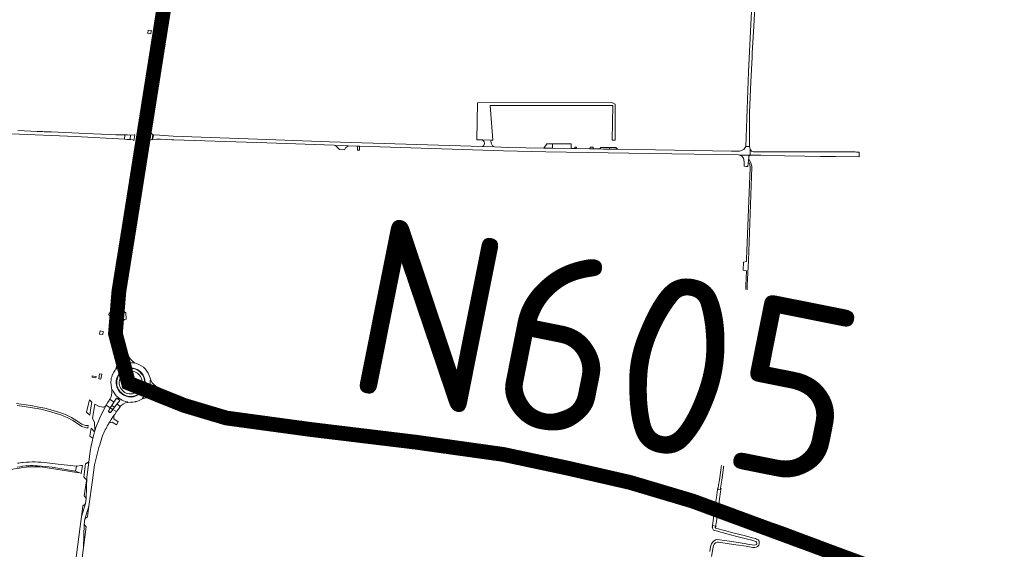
# Model space of a CAD drawing. Header units: metres. Extents: x 166325 to 190320, y 381923 to 404576.
# Tile 819 of 1056: x 175823 to 176824, y 397956 to 398494. Entities that reach past the tile are written whole.
import ezdxf

# ---------------------------------------------------------------- set-up
doc = ezdxf.new("R2010")
doc.units = ezdxf.units.M
for name, color, linetype, lineweight in [('B-WE-VH-VERHARDING_ASFALT-GV', 8, 'Continuous', 18), ('B-WE-VH-VERHARDING_BETON-GV', 8, 'Continuous', 18), ('B-WE-VH-VERHARDING_BETONSTRAATSTEEN-GV', 8, 'Continuous', 18), ('B-WE-VH-VERHARDING_GESLOTEN-GV', 8, 'Continuous', 18), ('B-WE-VH-VERHARDING_HALFVERHARDING-GV', 8, 'Continuous', 18), ('B-WE-VH-VERHARDING_N-WEG', 8, 'Continuous', 18), ('B-WE-VH-VERHARDING_STRAATBAKSTEEN-GV', 8, 'Continuous', 18), ('X-XX-AL-TEKENBLAD-T50', 4, 'Continuous', 50)]:
    doc.layers.add(name, color=color, linetype=linetype, lineweight=lineweight)
doc.styles.add('NLCS-ISO-M500-T50', font='NLCS-ISO.ttf', dxfattribs={"height": 2.5})

msp = doc.modelspace()

# ---------------------------------------------------------------- linework, layer by layer
at = {"layer": 'B-WE-VH-VERHARDING_ASFALT-GV', "flags": 128}
for points in [[(175980.952, 398575.962), (175980.774, 398575.99), (175977.903, 398576.45), (175977.549, 398576.506), (175972.373, 398544.235), (175967.857, 398516.197), (175962.666, 398483.97), (175961.703, 398478.081), (175961.662, 398477.823), (175962.009, 398477.767), (175964.883, 398477.305), (175965.061, 398477.276), (175967.945, 398495.096), (175970.802, 398512.944), (175974.132, 398533.642), (175977.98, 398557.541)], [(175984.329, 398575.421), (175983.95, 398575.482), (175981.13, 398575.933), (175980.952, 398575.962), (175977.98, 398557.541), (175974.132, 398533.642), (175970.802, 398512.944), (175967.945, 398495.096), (175965.061, 398477.276), (175965.239, 398477.247), (175968.042, 398476.796), (175968.366, 398476.744), (175972.675, 398503.597), (175978.761, 398541.338)], [(175965.061, 398477.276), (175964.883, 398477.305), (175962.009, 398477.767), (175961.662, 398477.823), (175952.891, 398422.917), (175948.046, 398392.948), (175946.066, 398381.059), (175945.754, 398379.093), (175946.165, 398379.027), (175948.964, 398378.579), (175949.142, 398378.551), (175950.731, 398388.441), (175953.565, 398406.088), (175956.421, 398424.052), (175958.381, 398435.803), (175961.396, 398454.586), (175964.614, 398474.514)], [(175968.366, 398476.744), (175968.042, 398476.796), (175965.239, 398477.247), (175965.061, 398477.276), (175964.614, 398474.514), (175961.396, 398454.586), (175958.381, 398435.803), (175956.421, 398424.052), (175953.565, 398406.088), (175950.731, 398388.441), (175949.142, 398378.551), (175949.32, 398378.522), (175952.096, 398378.078), (175952.603, 398377.997), (175953.432, 398382.911), (175953.722, 398385.489), (175958.184, 398413.299), (175967.525, 398471.503)], [(175958.089, 398377.5), (175957.24, 398378.179), (175956.762, 398378.562), (175954.69, 398380.496), (175953.629, 398381.711), (175953.432, 398382.911), (175952.603, 398377.997), (175951.067, 398368.898), (175951.968, 398370.164), (175953.88, 398371.336), (175955.55, 398371.95), (175957.323, 398372.432)], [(175949.142, 398378.551), (175948.964, 398378.579), (175946.165, 398379.027), (175945.754, 398379.093), (175943.866, 398367.176), (175937.389, 398326.596), (175931.226, 398288.075), (175929.972, 398280.348), (175930.252, 398280.303), (175933.115, 398279.844), (175933.293, 398279.815), (175934.418, 398286.762), (175937.653, 398306.995), (175941.497, 398330.718), (175945.316, 398354.579), (175947.742, 398369.835), (175948.55, 398374.866)], [(175951.067, 398368.898), (175952.603, 398377.997), (175952.096, 398378.078), (175949.32, 398378.522), (175949.142, 398378.551), (175948.55, 398374.866), (175947.742, 398369.835), (175945.316, 398354.579), (175941.497, 398330.718), (175937.653, 398306.995), (175934.418, 398286.762), (175933.293, 398279.815), (175933.471, 398279.787), (175936.319, 398279.33), (175936.636, 398279.279), (175937.987, 398287.69), (175943.991, 398324.858)], [(175939.799, 398377.392), (175939.121, 398377.093), (175935.556, 398376.863), (175934.964, 398372.602), (175937.958, 398372.172), (175938.606, 398371.934), (175938.779, 398371.261)], [(176564.841, 398365.47), (176561.321, 398365.528), (176561.191, 398365.531), (176559.392, 398362.251), (176554.954, 398360.471), (176546.533, 398360.56), (176430.749, 398362.616), (176423.194, 398362.75), (176416.643, 398362.811), (176411.882, 398362.879), (176406.012, 398362.962), (176402.745, 398363.009), (176388.823, 398363.207), (176387.375, 398363.227), (176383.567, 398363.281), (176364.71, 398363.55), (176355.728, 398363.713), (176319.143, 398364.44), (176305.722, 398364.87), (176292.976, 398365.279), (176137.832, 398370.25), (176074.224, 398372.59), (175979, 398375.91), (175965.059, 398376.751), (175958.871, 398377.234), (175958.705, 398377.291), (175958.305, 398373.95), (175958.144, 398372.602), (175958.262, 398372.627), (175962.05, 398372.944), (175965.822, 398372.89), (175977.485, 398372.248), (175979.685, 398372.155), (176074.253, 398368.971), (176142.708, 398366.553), (176156.75, 398366.093), (176165.797, 398365.796), (176168.473, 398365.709), (176314.864, 398360.91), (176357.832, 398360.09), (176463.413, 398358.41), (176553.972, 398356.871), (176554.803, 398356.576), (176565.754, 398356.703), (176565.783, 398361.262), (176565.803, 398362.531), (176565.353, 398364.011)], [(175933.293, 398279.815), (175933.115, 398279.844), (175930.252, 398280.303), (175929.972, 398280.348), (175924.791, 398248.431), (175921.363, 398227.082), (175920.694, 398222.747), (175918.061, 398205.551), (175918.348, 398205.507), (175921.147, 398205.078), (175921.283, 398205.058), (175922.397, 398212.015), (175926.216, 398235.783), (175929.138, 398253.807), (175931.946, 398271.506)], [(175936.636, 398279.279), (175936.319, 398279.33), (175933.471, 398279.787), (175933.293, 398279.815), (175931.946, 398271.506), (175929.138, 398253.807), (175926.216, 398235.783), (175922.397, 398212.015), (175921.283, 398205.058), (175921.422, 398205.036), (175924.326, 398204.592), (175924.578, 398204.553), (175927.262, 398221.345), (175931.071, 398244.632)], [(175920.638, 398181.229), (175920.475, 398184.273), (175920.374, 398188.177), (175920.504, 398194.955), (175921.283, 398205.058), (175921.147, 398205.078), (175918.348, 398205.507), (175918.061, 398205.551), (175916.709, 398196.726), (175916.586, 398196.101), (175916.361, 398193.541), (175916.358, 398193.491), (175916.091, 398189.338), (175915.816, 398182.532), (175915.805, 398182.275), (175915.977, 398177.73), (175916.461, 398172.064), (175917.192, 398166.409), (175917.219, 398166.203), (175918.065, 398161.516), (175918.267, 398160.487), (175918.71, 398158.52), (175919.111, 398156.568), (175919.536, 398154.61), (175920.003, 398152.678), (175920.539, 398150.751), (175920.844, 398149.8), (175920.97, 398149.422), (175921.161, 398148.684), (175921.239, 398148.388), (175921.73, 398148.535), (175924.86, 398149.471), (175925.246, 398149.586), (175924.154, 398153.429), (175923.406, 398156.349), (175922.728, 398159.277), (175922.11, 398162.195), (175921.226, 398166.601), (175921.241, 398166.96), (175921.394, 398167.28), (175921.673, 398167.569), (175922.022, 398167.724), (175922.242, 398167.773), (175921.233, 398175.167)], [(175924.784, 398185.768), (175924.645, 398187.778), (175924.453, 398190.661), (175924.371, 398193.461), (175924.329, 398196.32), (175924.307, 398199.154), (175924.25, 398202.502), (175924.578, 398204.553), (175924.326, 398204.592), (175921.422, 398205.036), (175921.283, 398205.058), (175920.504, 398194.955), (175920.374, 398188.177), (175920.475, 398184.273), (175920.638, 398181.229), (175921.233, 398175.167), (175922.242, 398167.773), (175922.507, 398167.833), (175922.903, 398167.838), (175923.25, 398167.7), (175923.536, 398167.433), (175923.7, 398167.088), (175923.943, 398166.125), (175924.778, 398163.012), (175924.976, 398162.254), (175925.807, 398159.371), (175926.705, 398156.5), (175927.653, 398153.664), (175928.748, 398150.718), (175929.118, 398150.847), (175932.989, 398152.2), (175933.476, 398152.37), (175933.465, 398152.391), (175933.074, 398153.301), (175932.904, 398153.729), (175932.547, 398154.665), (175931.504, 398157.474), (175930.51, 398160.335), (175929.581, 398163.192), (175929.306, 398164.128), (175928.78, 398165.41), (175927.948, 398168.206), (175927.178, 398170.957), (175926.593, 398173.743), (175926.02, 398176.517), (175925.535, 398179.315), (175925.187, 398182.105), (175924.889, 398184.953)], [(175978.23, 398108.438), (175978.021, 398108.079), (175977.741, 398107.837), (175977.37, 398107.734), (175976.977, 398107.767), (175973.032, 398109.193), (175970.742, 398109.979), (175967.902, 398111), (175965.073, 398112.001), (175962.27, 398113.002), (175959.048, 398114.125), (175958.908, 398113.719), (175957.551, 398109.767), (175957.386, 398109.287), (175957.738, 398109.197), (175958.427, 398108.962), (175958.704, 398108.868), (175959.671, 398108.537), (175973.001, 398104.197), (175973.922, 398103.888), (175976.534, 398103.063)], [(175963.387, 398120.693), (175963.001, 398120.857), (175962.211, 398121.269), (175961.95, 398120.709), (175960.584, 398117.773), (175960.444, 398117.472), (175962.602, 398116.458), (175965.326, 398115.235), (175968.066, 398114.021), (175970.812, 398112.747), (175973.867, 398111.378), (175977.719, 398109.666), (175977.971, 398109.462), (175978.183, 398109.2), (175978.287, 398108.833), (175978.23, 398108.438), (175980.278, 398113.032), (175979.208, 398113.509), (175977.91, 398114.148), (175977.069, 398114.537), (175975.211, 398115.354), (175972.485, 398116.591), (175969.761, 398117.817), (175967.023, 398119.052), (175964.284, 398120.278)], [(175980.278, 398113.032), (175978.23, 398108.438), (175988.572, 398104.361), (175997.569, 398100.998), (176011.441, 398096.432), (176022.378, 398093.148), (176031.963, 398090.804), (176043.001, 398088.346), (176051.371, 398086.867), (176061.201, 398085.31), (176070.024, 398084.1), (176071.904, 398083.854), (176078.928, 398082.933), (176087.938, 398081.819), (176103.054, 398079.968), (176119.395, 398077.994), (176121.023, 398077.798), (176121.08, 398078.265), (176121.431, 398081.158), (176121.477, 398081.541), (176118.301, 398081.926), (176103.359, 398083.729), (176088.367, 398085.563), (176079.39, 398086.676), (176072.444, 398087.534), (176070.409, 398087.785), (176061.928, 398088.967), (176052.485, 398090.45), (176043.639, 398092.122), (176034.585, 398094.004), (176023.136, 398096.926), (176012.484, 398100.095), (176003.924, 398103.02), (175998.967, 398104.952), (175991.21, 398108.091), (175982.834, 398111.697)], [(176542.782, 398068.605), (176543.041, 398070.402), (176543.865, 398075.883), (176544.28, 398078.235), (176545.059, 398078.076), (176546.263, 398086.949), (176547.48, 398094.861), (176548.294, 398100.722), (176549.481, 398108.919), (176550.546, 398116.566), (176550.575, 398116.778), (176551.071, 398119.926), (176551.092, 398120.062), (176547.576, 398120.429), (176546.259, 398110.824), (176545.08, 398102.481), (176543.811, 398093.279), (176542.597, 398084.787), (176541.359, 398076.585), (176540.574, 398070.844), (176540.322, 398068.838), (176538.772, 398057.918), (176537.202, 398047.123), (176535.698, 398036.37), (176534.316, 398026.672), (176533.56, 398021.138), (176533.179, 398018.357), (176533.111, 398017.957), (176532.846, 398018.003), (176532.697, 398016.755), (176532.603, 398016.76), (176535.744, 398016.288), (176535.756, 398016.338), (176535.668, 398016.348), (176535.841, 398017.583), (176535.53, 398017.628), (176535.583, 398018.013), (176535.936, 398020.19), (176536.776, 398026.186), (176538.212, 398036.26), (176539.689, 398046.861), (176541.266, 398057.838)], [(175918.551, 398105.64), (175918.226, 398105.857), (175914.791, 398108.155), (175914.356, 398108.446), (175914.338, 398108.418), (175914.143, 398108.123), (175913.601, 398107.254), (175912.087, 398104.798), (175910.751, 398102.628), (175914.793, 398099.761), (175916.398, 398102.274), (175918.53, 398105.609)], [(175916.398, 398102.274), (175914.793, 398099.761), (175917.436, 398098.079), (175919.223, 398100.513)], [(175924.093, 398099.834), (175924.266, 398100.183), (175924.784, 398100.776), (175924.961, 398100.984), (175924.513, 398101.32), (175921.853, 398103.318), (175921.538, 398103.554), (175921.446, 398103.435), (175919.223, 398100.513), (175917.436, 398098.079), (175921.286, 398095.903), (175922.814, 398098.006)], [(175978.23, 398108.438), (175976.534, 398103.063), (175981.254, 398101.781), (175986.809, 398100.123), (175995.382, 398097.474), (176001.31, 398095.69), (176009.942, 398092.932), (176021.534, 398089.488), (176030.823, 398087.124), (176042.182, 398084.683), (176051.099, 398083.078), (176060.081, 398081.632), (176069.12, 398080.386), (176071.354, 398080.106), (176078.104, 398079.259), (176087.187, 398078.118), (176102.175, 398076.3), (176117.904, 398074.407), (176120.573, 398074.089), (176120.62, 398074.48), (176120.966, 398077.327), (176121.023, 398077.798), (176119.395, 398077.994), (176103.054, 398079.968), (176087.938, 398081.819), (176078.928, 398082.933), (176071.904, 398083.854), (176070.024, 398084.1), (176061.201, 398085.31), (176051.371, 398086.867), (176043.001, 398088.346), (176031.963, 398090.804), (176022.378, 398093.148), (176011.441, 398096.432), (175997.569, 398100.998), (175988.572, 398104.361)], [(176121.477, 398081.541), (176121.431, 398081.158), (176121.08, 398078.265), (176121.023, 398077.798), (176135.788, 398076.018), (176153.629, 398073.876), (176171.732, 398071.668), (176189.77, 398069.479), (176208.584, 398067.198), (176220.293, 398065.765), (176220.353, 398066.232), (176220.727, 398069.131), (176220.775, 398069.504), (176208.258, 398071.031), (176190.227, 398073.218), (176172.29, 398075.396), (176154.237, 398077.569), (176136.288, 398079.747)], [(176121.023, 398077.798), (176120.966, 398077.327), (176120.62, 398074.48), (176120.573, 398074.089), (176135.237, 398072.341), (176153.226, 398070.139), (176171.275, 398067.956), (176189.276, 398065.753), (176208.19, 398063.45), (176219.812, 398062.043), (176219.865, 398062.453), (176220.235, 398065.317), (176220.293, 398065.765), (176208.584, 398067.198), (176189.77, 398069.479), (176171.732, 398071.668), (176153.629, 398073.876), (176135.788, 398076.018)], [(176220.293, 398065.765), (176220.235, 398065.317), (176219.865, 398062.453), (176219.812, 398062.043), (176225.36, 398061.371), (176243.603, 398058.943), (176257.402, 398057.047), (176275.992, 398054.269), (176290.922, 398051.866), (176309.465, 398048.721), (176318.478, 398047.08), (176318.544, 398047.454), (176319.052, 398050.347), (176319.13, 398050.789), (176310.62, 398052.337), (176291.373, 398055.605), (176276.766, 398057.973), (176258.081, 398060.71), (176244.477, 398062.661), (176225.534, 398065.124)], [(176220.775, 398069.504), (176220.727, 398069.131), (176220.353, 398066.232), (176220.293, 398065.765), (176225.534, 398065.124), (176244.477, 398062.661), (176258.081, 398060.71), (176276.766, 398057.973), (176291.373, 398055.605), (176310.62, 398052.337), (176319.13, 398050.789), (176319.211, 398051.252), (176319.712, 398054.1), (176319.785, 398054.518), (176312.834, 398055.781), (176291.89, 398059.337), (176277.423, 398061.63), (176259.17, 398064.394), (176244.173, 398066.494), (176226.229, 398068.839)], [(176319.785, 398054.518), (176319.712, 398054.1), (176319.211, 398051.252), (176319.13, 398050.789), (176330.209, 398048.774), (176347.597, 398045.369), (176365.601, 398041.743), (176383.65, 398037.798), (176400.83, 398033.88), (176416.927, 398030.082), (176417.036, 398030.539), (176417.708, 398033.347), (176417.796, 398033.715), (176401.463, 398037.626), (176384.806, 398041.413), (176366.067, 398045.456), (176348.393, 398049.071), (176330.592, 398052.555)], [(176319.13, 398050.789), (176319.052, 398050.347), (176318.544, 398047.454), (176318.478, 398047.08), (176329.429, 398045.085), (176347.331, 398041.615), (176364.956, 398038.003), (176382.706, 398034.174), (176400.319, 398030.158), (176416.051, 398026.424), (176416.144, 398026.811), (176416.818, 398029.629), (176416.927, 398030.082), (176400.83, 398033.88), (176383.65, 398037.798), (176365.601, 398041.743), (176347.597, 398045.369), (176330.209, 398048.774)], [(176417.796, 398033.715), (176417.708, 398033.347), (176417.036, 398030.539), (176416.927, 398030.082), (176418.928, 398029.61), (176435.594, 398025.442), (176453.559, 398020.77), (176468.144, 398016.766), (176473.79, 398015.208), (176492.019, 398009.982), (176508.67, 398005.064), (176513.338, 398003.631), (176513.475, 398004.081), (176514.331, 398006.893), (176514.437, 398007.241), (176512.297, 398007.909), (176493.433, 398013.513), (176474.58, 398018.933), (176473.98, 398019.063), (176468.762, 398020.552), (176454.601, 398024.398), (176436.652, 398029.033), (176419.761, 398033.245)], [(176416.927, 398030.082), (176416.818, 398029.629), (176416.144, 398026.811), (176416.051, 398026.424), (176417.923, 398025.98), (176434.697, 398021.776), (176452.985, 398017.032), (176467.591, 398013.033), (176471.584, 398011.922), (176472.652, 398011.645), (176490.785, 398006.457), (176508.012, 398001.347), (176512.244, 398000.04), (176512.362, 398000.429), (176513.2, 398003.181), (176513.338, 398003.631), (176508.67, 398005.064), (176492.019, 398009.982), (176473.79, 398015.208), (176468.144, 398016.766), (176453.559, 398020.77), (176435.594, 398025.442), (176418.928, 398029.61)], [(176533.179, 398018.357), (176532.738, 398018.453), (176532.485, 398016.778), (176532.603, 398016.76), (176532.697, 398016.755), (176532.846, 398018.003), (176533.111, 398017.957)], [(176536.143, 398017.899), (176535.583, 398018.013), (176535.53, 398017.628), (176535.841, 398017.583), (176535.668, 398016.348), (176535.756, 398016.338), (176535.744, 398016.288), (176535.855, 398016.271), (176535.871, 398016.327)], [(176513.338, 398003.631), (176513.2, 398003.181), (176512.362, 398000.429), (176512.244, 398000.04), (176520.751, 397997.413), (176539.763, 397991.376), (176558.228, 397985.273), (176576.887, 397978.786), (176596.057, 397971.936), (176606.703, 397967.983), (176606.849, 397968.375), (176607.867, 397971.108), (176608.043, 397971.581), (176597.253, 397975.539), (176578.469, 397982.251), (176559.59, 397988.769), (176540.709, 397995.024), (176521.926, 398000.995)], [(176514.437, 398007.241), (176514.331, 398006.893), (176513.475, 398004.081), (176513.338, 398003.631), (176521.926, 398000.995), (176540.709, 397995.024), (176559.59, 397988.769), (176578.469, 397982.251), (176597.253, 397975.539), (176608.043, 397971.581), (176608.207, 397972.021), (176609.205, 397974.7), (176609.343, 397975.072), (176598.647, 397979.026), (176581.072, 397985.338), (176561.033, 397992.209), (176543.002, 397998.291), (176523.724, 398004.343)], [(176527.446, 397980.016), (176527.28, 397980.043), (176527.273, 397979.995), (176527.081, 397978.433), (176527.48, 397978.388), (176527.554, 397978.742), (176527.308, 397978.791)], [(176530.649, 397979.484), (176530.443, 397979.518), (176530.283, 397978.357), (176530.008, 397978.4), (176529.951, 397977.981), (176530.465, 397977.938)], [(176608.043, 397971.581), (176607.867, 397971.108), (176606.849, 397968.375), (176606.703, 397967.983), (176613.694, 397965.387), (176627.836, 397960.044), (176646.181, 397953.073), (176661.59, 397947.189), (176679.71, 397940.256), (176695.52, 397934.232), (176700.155, 397932.472), (176700.306, 397932.868), (176701.335, 397935.57), (176701.508, 397936.024), (176698.993, 397936.98), (176681.267, 397943.743), (176662.611, 397950.853), (176647.654, 397956.619), (176629.424, 397963.499), (176615.056, 397969.008)], [(176609.343, 397975.072), (176609.205, 397974.7), (176608.207, 397972.021), (176608.043, 397971.581), (176615.056, 397969.008), (176629.424, 397963.499), (176647.654, 397956.619), (176662.611, 397950.853), (176681.267, 397943.743), (176698.993, 397936.98), (176701.508, 397936.024), (176701.676, 397936.463), (176702.706, 397939.168), (176702.843, 397939.525), (176699.675, 397940.735), (176682.771, 397947.219), (176665.851, 397953.603), (176648.981, 397960.03), (176631.998, 397966.511), (176616.367, 397972.475)]]:
    msp.add_lwpolyline(points, close=True, dxfattribs=at)
for points in [[(175814.022, 398378.34), (175879.39, 398375.591), (175929.406, 398372.711), (175929.625, 398377.09), (175927.339, 398377.09), (175921.661, 398377.286), (175920.552, 398377.325), (175913.751, 398377.56), (175890.162, 398378.66), (175854.893, 398380.124), (175847.518, 398380.43), (175845.925, 398380.496), (175840.552, 398380.719), (175821.021, 398381.53)], [(175912.96, 398083.182), (175913.483, 398084.047), (175914.465, 398085.675), (175915.873, 398088.005), (175917.451, 398090.498), (175918.406, 398091.914), (175919.396, 398093.027), (175921.279, 398095.893), (175921.286, 398095.903), (175917.436, 398098.079), (175915.853, 398095.64), (175915.661, 398095.417), (175915.361, 398095.187), (175915.044, 398095.052), (175914.622, 398094.988), (175914.231, 398095.029), (175913.865, 398095.191), (175913.597, 398095.395), (175913.33, 398095.736), (175913.17, 398096.071), (175913.126, 398096.435), (175913.12, 398096.84), (175913.28, 398097.219), (175914.793, 398099.761), (175910.751, 398102.628), (175910.026, 398101.354), (175907.608, 398096.447), (175905.061, 398091.385), (175902.743, 398086.059), (175900.679, 398080.676), (175899.258, 398076.27), (175898.903, 398075.23), (175898.03, 398072.545), (175897.196, 398068.775), (175896.739, 398066.92), (175895.6, 398061.229), (175894.564, 398055.654), (175893.11, 398044.445), (175891.023, 398029.221), (175890.191, 398007.602), (175889.582, 398002.657), (175885.567, 397989.192), (175884.308, 397979.181)], [(175879.371, 397894.494), (175887.55, 397957.729), (175888.462, 397981.642), (175889.103, 397986.669), (175892.98, 397999.836), (175896.775, 398026.13), (175898.86, 398041.902), (175901.227, 398051.311), (175901.866, 398054.049), (175901.875, 398054.089), (175902.582, 398056.796), (175903.364, 398059.587), (175904.139, 398062.22), (175904.15, 398062.255)], [(175840.912, 398040.851), (175849.462, 398040.152), (175855.635, 398039.356), (175861.484, 398038.555), (175879.628, 398035.542), (175880.389, 398040.496), (175858.814, 398042.954), (175850.792, 398043.847)], [(175890.191, 398007.602), (175891.023, 398029.221), (175890.683, 398026.661), (175890.548, 398025.643), (175890.53, 398025.518), (175888.395, 398010.29), (175889.983, 398008.342)], [(175889.176, 398001.991), (175887.055, 398000.281), (175885.932, 397992.089), (175885.567, 397989.192), (175889.582, 398002.657)], [(175892.98, 397999.836), (175889.103, 397986.669)], [(175889.483, 397987.262), (175891.606, 397988.908), (175892.98, 397999.836)], [(175888.462, 397981.642), (175887.55, 397957.729), (175890.316, 397978.865)], [(175884.308, 397979.181), (175874.461, 397903.323)], [(175890.316, 397978.865), (175888.677, 397980.913)], [(176526.463, 397948.52), (176527.596, 397956.35), (176528.232, 397959.712), (176529.201, 397961.347), (176530.541, 397962.466), (176532.094, 397963.086), (176533.609, 397963.148), (176535.691, 397962.864), (176544.34, 397961.576), (176551.167, 397960.533), (176561.486, 397959.091), (176568.432, 397957.949), (176570.349, 397957.81), (176571.809, 397958.092), (176573.245, 397958.71), (176574.271, 397959.742), (176574.545, 397960.312), (176574.883, 397961.864), (176574.928, 397962.618), (176574.758, 397964.09), (176574.462, 397964.717), (176574.176, 397965.178), (176573.706, 397965.606), (176573.145, 397965.949), (176572.224, 397966.405), (176570.971, 397966.866), (176570.808, 397966.93), (176567.86, 397967.667), (176559.564, 397969.847), (176549.236, 397972.49), (176539.545, 397974.992), (176531.733, 397977.042), (176531.026, 397977.286), (176530.682, 397977.481), (176530.418, 397977.748), (176530.465, 397977.938), (176529.951, 397977.981), (176530.008, 397978.4), (176530.283, 397978.357), (176530.443, 397979.518), (176527.446, 397980.016), (176527.308, 397978.791), (176527.554, 397978.742), (176527.48, 397978.388), (176527.398, 397977.338), (176527.561, 397976.643), (176528.448, 397975.39), (176529.237, 397975.006), (176531.046, 397974.594), (176537.339, 397972.945), (176545.781, 397970.762), (176553.5, 397968.722), (176563.081, 397966.24), (176567.314, 397965.101), (176570.399, 397964.395), (176571.496, 397963.945), (176572.144, 397963.375), (176572.447, 397962.614), (176572.394, 397961.804), (176571.973, 397961.007), (176571.232, 397960.383), (176569.951, 397960.223), (176563.018, 397961.304), (176561.53, 397961.548), (176551.415, 397963.103), (176544.599, 397964.078), (176534.505, 397965.674), (176531.935, 397965.806), (176530.404, 397965.519), (176527.952, 397963.774), (176526.262, 397961.614), (176525.306, 397958.423), (176524.654, 397953.821)]]:
    msp.add_lwpolyline(points, dxfattribs=at)
at = {"layer": 'B-WE-VH-VERHARDING_ASFALT-GV'}
for points in [[(175907.092, 398071.395, -0.04018081), (175912.96, 398083.182)], [(175904.15, 398062.255, -0.03063052), (175907.092, 398071.395)], [(175826.324, 398044.292, 0.02830099), (175820.478, 398043.375)], [(175850.792, 398043.847, 0.05178263), (175826.324, 398044.292)], [(175820.044, 398039.287, -0.04224608), (175831.571, 398040.878)], [(175889.582, 398002.657, -0.12532073), (175889.176, 398001.991)], [(175889.983, 398008.342, -0.13509708), (175890.191, 398007.602)], [(175888.677, 397980.913, -0.15236142), (175888.462, 397981.642)], [(175889.103, 397986.669, -0.13869162), (175889.483, 397987.262)]]:
    msp.add_lwpolyline(points, format="xyb", dxfattribs=at)
at = {"layer": 'B-WE-VH-VERHARDING_BETON-GV', "flags": 128}
for points in [[(175923.567, 398167.059), (175923.298, 398167.364), (175923.133, 398167.511), (175922.88, 398167.6), (175922.543, 398167.58), (175922.046, 398167.494), (175921.745, 398167.332), (175921.575, 398167.157), (175921.458, 398166.909), (175921.421, 398166.641), (175922.321, 398162.306), (175922.953, 398159.325), (175923.654, 398156.398), (175924.397, 398153.518), (175925.478, 398149.585), (175925.507, 398149.493), (175926.931, 398144.829), (175930.176, 398145.98), (175928.527, 398150.604), (175927.452, 398153.547), (175926.522, 398156.43), (175925.609, 398159.276), (175924.597, 398162.974), (175923.856, 398166.017)], [(175933.476, 398152.37), (175932.989, 398152.2), (175929.118, 398150.847), (175928.748, 398150.718), (175930.466, 398145.883), (175928.317, 398145.088), (175928.392, 398144.846), (175928.583, 398144.226), (175928.587, 398144.215), (175930.786, 398144.912), (175931.876, 398145.12), (175933.904, 398145.432), (175935.854, 398145.493), (175937.89, 398145.411), (175939.758, 398145.103), (175939.944, 398145.614), (175939.231, 398145.974), (175937.121, 398147.507), (175935.321, 398149.36), (175933.918, 398151.506)], [(175922.543, 398132.393), (175923.93, 398134.559), (175925.641, 398136.426), (175927.748, 398138.014), (175930.135, 398139.206), (175930.032, 398139.539), (175928.679, 398143.917), (175928.587, 398144.215), (175928.568, 398144.209), (175927.087, 398143.596), (175925.248, 398142.559), (175923.599, 398141.48), (175921.987, 398140.234), (175920.919, 398139.107), (175920.378, 398139.335), (175919.797, 398138.176), (175918.383, 398136.007), (175917.211, 398133.722), (175916.323, 398131.319), (175915.947, 398129.913), (175915.761, 398128.979), (175915.69, 398128.606), (175915.43, 398125.735), (175915.659, 398122.735), (175916.189, 398120.2), (175916.573, 398117.971), (175917.14, 398118.082), (175917.776, 398116.625), (175918.794, 398114.874), (175920.009, 398113.153), (175921.339, 398111.599), (175922.118, 398110.854), (175923.659, 398109.563), (175925.273, 398108.439), (175926.915, 398107.508), (175928.481, 398106.825), (175930.831, 398106.105), (175932.451, 398105.829), (175932.522, 398105.199), (175932.764, 398105.257), (175935.312, 398105.397), (175937.989, 398105.534), (175939.866, 398105.857), (175940.465, 398105.981), (175940.836, 398106.064), (175941.701, 398106.308), (175943.595, 398106.999), (175946.204, 398108.312), (175947.78, 398108.921), (175947.669, 398109.217), (175947.548, 398109.523), (175949.142, 398110.836), (175950.467, 398112.166), (175951.843, 398113.872), (175953.07, 398115.814), (175954.035, 398117.878), (175953.798, 398117.976), (175949.52, 398119.735), (175949.184, 398119.873), (175948.439, 398118.339), (175947.168, 398116.332), (175945.387, 398114.444), (175943.363, 398112.945), (175941.094, 398111.808), (175938.659, 398111.065), (175936.151, 398110.758), (175933.577, 398110.878), (175931.093, 398111.454), (175928.718, 398112.467), (175926.556, 398113.882), (175924.654, 398115.644), (175923.089, 398117.712), (175921.946, 398119.963), (175921.197, 398122.404), (175920.872, 398124.951), (175920.993, 398127.467), (175921.56, 398129.993)], [(175925.246, 398149.586), (175924.86, 398149.471), (175921.73, 398148.535), (175921.239, 398148.388), (175921.377, 398147.865), (175921.764, 398145.344), (175921.593, 398142.886), (175920.936, 398140.448), (175920.378, 398139.335), (175920.919, 398139.107), (175921.987, 398140.234), (175923.599, 398141.48), (175925.248, 398142.559), (175927.087, 398143.596), (175928.568, 398144.209), (175928.587, 398144.215), (175928.583, 398144.226), (175928.392, 398144.846), (175928.317, 398145.088), (175926.756, 398144.511)], [(175939.944, 398145.614), (175939.758, 398145.103), (175937.89, 398145.411), (175935.854, 398145.493), (175933.904, 398145.432), (175931.876, 398145.12), (175930.786, 398144.912), (175928.587, 398144.215), (175928.679, 398143.917), (175930.032, 398139.539), (175930.135, 398139.206), (175930.41, 398139.344), (175933.044, 398140.074), (175935.533, 398140.272), (175938.119, 398140.081), (175940.608, 398139.424), (175942.896, 398138.374), (175945.004, 398136.932), (175946.832, 398135.136), (175948.314, 398133.122), (175949.41, 398130.843), (175950.131, 398128.366), (175950.4, 398125.798), (175950.214, 398123.245), (175949.621, 398120.771), (175949.184, 398119.873), (175949.52, 398119.735), (175953.798, 398117.976), (175954.035, 398117.878), (175954.141, 398118.104), (175954.761, 398119.917), (175955.152, 398121.49), (175955.52, 398124.068), (175955.567, 398126.162), (175955.469, 398127.577), (175955.977, 398127.878), (175955.301, 398129.993), (175954.583, 398132.489), (175953.496, 398134.896), (175952.135, 398137.157), (175950.565, 398139.072), (175950.212, 398139.401), (175948.513, 398141.012), (175946.351, 398142.557), (175944.035, 398143.815), (175941.556, 398144.801)], [(175924.165, 398127.59), (175924.559, 398129.141), (175925.144, 398130.603), (175925.935, 398131.96), (175926.877, 398133.228), (175927.996, 398134.325), (175929.25, 398135.275), (175930.63, 398136.041), (175931.06, 398136.214), (175930.297, 398138.681), (175928.042, 398137.583), (175926.014, 398136.038), (175924.354, 398134.245), (175923.016, 398132.151), (175922.082, 398129.886), (175921.504, 398127.428), (175921.408, 398124.966), (175921.712, 398122.484), (175922.447, 398120.158), (175923.559, 398118.011), (175925.057, 398116.005), (175926.86, 398114.307), (175928.934, 398112.925), (175931.255, 398111.956), (175933.614, 398111.389), (175936.108, 398111.273), (175938.57, 398111.56), (175940.918, 398112.291), (175943.115, 398113.378), (175945.055, 398114.837), (175946.76, 398116.629), (175948.139, 398118.667), (175948.757, 398120.049), (175946.383, 398121.025), (175946.006, 398120.164), (175945.184, 398118.827), (175944.187, 398117.573), (175943.046, 398116.517), (175941.761, 398115.598), (175940.374, 398114.857), (175938.895, 398114.326), (175937.338, 398113.965), (175935.762, 398113.846), (175934.202, 398113.934), (175932.657, 398114.224), (175931.151, 398114.739), (175929.728, 398115.465), (175928.435, 398116.357), (175927.29, 398117.413), (175926.25, 398118.634), (175925.416, 398119.954), (175924.76, 398121.382), (175924.299, 398122.903), (175924.044, 398124.46), (175923.997, 398126.042)], [(175930.297, 398138.681), (175931.06, 398136.214), (175932.101, 398136.635), (175933.621, 398137.005), (175935.196, 398137.17), (175936.62, 398137.145), (175938.187, 398136.911), (175939.707, 398136.46), (175941.137, 398135.818), (175942.468, 398134.974), (175943.681, 398133.949), (175944.744, 398132.799), (175945.657, 398131.501), (175946.362, 398130.083), (175946.884, 398128.605), (175947.194, 398127.058), (175947.312, 398125.496), (175947.301, 398124.668), (175947.096, 398123.121), (175946.631, 398121.593), (175946.383, 398121.025), (175948.757, 398120.049), (175949.142, 398120.912), (175949.74, 398123.35), (175949.894, 398125.803), (175949.635, 398128.299), (175948.916, 398130.633), (175947.869, 398132.858), (175946.457, 398134.782), (175944.686, 398136.551), (175942.695, 398137.909), (175940.47, 398138.94), (175938.091, 398139.579), (175935.544, 398139.775), (175933.146, 398139.574), (175930.649, 398138.853)], [(175955.977, 398127.878), (175955.469, 398127.577), (175955.567, 398126.162), (175955.52, 398124.068), (175955.152, 398121.49), (175954.761, 398119.917), (175954.141, 398118.104), (175954.035, 398117.878), (175954.127, 398117.841), (175954.684, 398117.611), (175954.991, 398117.485), (175955.814, 398119.514), (175960.256, 398117.561), (175960.444, 398117.472), (175960.584, 398117.773), (175961.95, 398120.709), (175962.211, 398121.269), (175961.104, 398121.846), (175959.03, 398123.398), (175957.383, 398125.309), (175956.092, 398127.516)], [(175916.573, 398117.971), (175916.619, 398117.705), (175916.615, 398115.138), (175916.187, 398112.664), (175915.353, 398110.3), (175914.724, 398109.054), (175914.356, 398108.446), (175914.791, 398108.155), (175918.226, 398105.857), (175918.551, 398105.64), (175921.314, 398109.69), (175922.888, 398108.514), (175923.271, 398109.036), (175923.621, 398109.512), (175923.659, 398109.563), (175922.118, 398110.854), (175921.339, 398111.599), (175920.009, 398113.153), (175918.794, 398114.874), (175917.776, 398116.625), (175917.14, 398118.082)], [(175959.048, 398114.125), (175959.02, 398114.135), (175954.311, 398115.807), (175954.991, 398117.485), (175954.684, 398117.611), (175954.127, 398117.841), (175954.035, 398117.878), (175953.07, 398115.814), (175951.843, 398113.872), (175950.467, 398112.166), (175949.142, 398110.836), (175947.548, 398109.523), (175947.669, 398109.217), (175947.78, 398108.921), (175948.872, 398109.343), (175951.29, 398109.851), (175953.807, 398109.902), (175956.321, 398109.559), (175957.386, 398109.287), (175957.551, 398109.767), (175958.908, 398113.719)], [(175960.181, 398117.315), (175955.915, 398119.245), (175954.594, 398115.942), (175959.09, 398114.332), (175959.103, 398114.327), (175962.338, 398113.205), (175966.093, 398111.869), (175968.913, 398110.85), (175971.764, 398109.834), (175973.112, 398109.391), (175973.137, 398109.382), (175977.062, 398107.98), (175977.386, 398107.954), (175977.657, 398108.039), (175977.894, 398108.223), (175978.036, 398108.502), (175978.061, 398108.782), (175977.972, 398109.074), (175977.847, 398109.273), (175977.636, 398109.431), (175973.735, 398111.216), (175970.708, 398112.569), (175967.98, 398113.803), (175965.232, 398115.042)], [(175932.522, 398105.199), (175932.451, 398105.829), (175930.831, 398106.105), (175928.481, 398106.825), (175926.915, 398107.508), (175925.273, 398108.439), (175923.659, 398109.563), (175923.621, 398109.512), (175923.271, 398109.036), (175922.888, 398108.514), (175924.462, 398107.338), (175921.538, 398103.554), (175921.853, 398103.318), (175924.513, 398101.32), (175924.961, 398100.984), (175926.049, 398102.089), (175927.975, 398103.532), (175930.32, 398104.674)], [(175917.147, 398098.016), (175914.862, 398099.457), (175913.466, 398097.151), (175913.347, 398096.812), (175913.306, 398096.502), (175913.364, 398096.131), (175913.499, 398095.843), (175913.71, 398095.566), (175913.977, 398095.386), (175914.303, 398095.239), (175914.619, 398095.215), (175914.954, 398095.248), (175915.267, 398095.377), (175915.499, 398095.557), (175915.689, 398095.76)]]:
    msp.add_lwpolyline(points, close=True, dxfattribs=at)
at = {"layer": 'B-WE-VH-VERHARDING_BETONSTRAATSTEEN-GV', "flags": 128}
for points in [[(175956.658, 398483.315), (175953.38, 398483.68), (175952.969, 398480.293), (175956.154, 398479.876), (175956.569, 398482.649)], [(175962.666, 398483.97), (175959.861, 398483.314), (175959.192, 398479.457), (175961.703, 398478.081)], [(175935.556, 398376.863), (175932.25, 398377.118), (175931.7, 398377.09), (175929.625, 398377.09), (175929.406, 398372.711), (175932.001, 398372.562), (175934.964, 398372.602)], [(175945.754, 398379.093), (175946.066, 398381.059), (175943.453, 398379.829), (175943.395, 398379.471), (175941.727, 398369.318), (175943.866, 398367.176)], [(175958.705, 398377.291), (175958.089, 398377.5), (175957.323, 398372.432), (175958.144, 398372.602), (175958.305, 398373.95)], [(176155.011, 398364.785), (176156.75, 398366.093), (176142.708, 398366.553), (176144.813, 398365.354), (176146.322, 398364.175), (176147.473, 398362.838), (176147.859, 398362.39), (176153.208, 398362.02), (176153.546, 398362.726), (176154.119, 398363.925)], [(176168.473, 398365.709), (176165.797, 398365.796), (176166.249, 398364.268), (176166.391, 398362.49), (176166.4, 398362.377), (176166.404, 398361.782), (176168.408, 398361.745), (176168.393, 398362.237), (176168.398, 398362.453)], [(176364.71, 398363.55), (176364.76, 398368.113), (176358.953, 398368.128), (176355.728, 398363.713)], [(176388.888, 398364.844), (176387.422, 398364.786), (176387.375, 398363.227), (176388.823, 398363.207)], [(176406.039, 398364.748), (176402.807, 398364.574), (176402.745, 398363.009), (176406.012, 398362.962)], [(176422.479, 398364.396), (176417.119, 398364.46), (176413.655, 398364.502), (176413.575, 398364.129), (176413.42, 398363.782), (176413.195, 398363.475), (176412.911, 398363.221), (176412.581, 398363.032), (176412.218, 398362.916), (176411.882, 398362.879), (176416.643, 398362.811), (176423.194, 398362.75), (176422.664, 398363.19)], [(175929.593, 398196.825), (175924.25, 398202.502), (175924.307, 398199.154), (175924.329, 398196.32), (175924.371, 398193.461), (175924.453, 398190.661), (175924.645, 398187.778), (175924.784, 398185.768), (175929.245, 398189.674), (175931.158, 398189.886), (175930.771, 398196.577), (175929.758, 398196.758), (175929.635, 398196.78)], [(175916.586, 398196.101), (175913.914, 398196.465), (175913.513, 398194.001), (175916.358, 398193.491), (175916.361, 398193.541)], [(175907.759, 398177.466), (175904.453, 398178.02), (175903.991, 398174.794), (175907.195, 398174.197)], [(175900.48, 398131.636), (175897.942, 398131.997), (175896.466, 398132.207), (175896.343, 398130.936), (175897.729, 398130.732), (175900.262, 398130.361)], [(175903.996, 398134.394), (175903.122, 398129.109), (175905.397, 398128.854), (175906.193, 398134.029)], [(175896.194, 398105.462), (175893.732, 398107.928), (175890.833, 398095.466), (175894.077, 398092.459), (175895.259, 398099.712)], [(175910.026, 398101.354), (175909.94, 398101.397), (175907.903, 398100.307), (175907.256, 398100.382), (175902.9, 398101.419), (175899.239, 398103.642), (175896.823, 398088.791), (175898.868, 398085.095), (175899.258, 398076.27), (175900.679, 398080.676), (175902.743, 398086.059), (175905.061, 398091.385), (175907.608, 398096.447)], [(175918.406, 398091.914), (175917.451, 398090.498), (175915.873, 398088.005), (175914.465, 398085.675), (175913.483, 398084.047), (175916.773, 398085.337), (175921.16, 398082.479), (175922.911, 398085.478), (175918.65, 398088.508)], [(175895.335, 398079.196), (175894.072, 398071.052), (175897.196, 398068.775), (175898.03, 398072.545), (175898.903, 398075.23)], [(175889.956, 398027.733), (175889.873, 398026.768), (175890.683, 398026.661), (175891.023, 398029.221), (175893.11, 398044.445), (175892.118, 398044.584), (175891.946, 398043.613), (175891.312, 398043.688), (175889.764, 398042.884), (175887.841, 398029.671), (175889.242, 398027.816)], [(175884.77, 398040.99), (175881.267, 398040.628), (175880.415, 398040.726), (175880.389, 398040.496), (175879.628, 398035.542), (175879.586, 398035.272), (175880.47, 398035.098), (175883.945, 398033.658), (175885.277, 398033.106), (175886.466, 398041.165)]]:
    msp.add_lwpolyline(points, close=True, dxfattribs=at)
at = {"layer": 'B-WE-VH-VERHARDING_GESLOTEN-GV', "flags": 128}
for points in [[(176428.529, 398371.782), (176428.529, 398408.418), (176425.142, 398410.112), (176288.405, 398409.688), (176287.772, 398372.107), (176293.286, 398371.993), (176302.158, 398371.804), (176303.85, 398371.768), (176301.205, 398406.904), (176425.982, 398406.904), (176425.468, 398371.818)], [(176532.873, 397995.072), (176533.535, 397999.634), (176534.147, 398003.973), (176534.642, 398007.673), (176534.866, 398009.343), (176535.26, 398012.055), (176535.584, 398014.278), (176535.855, 398016.271), (176535.744, 398016.288), (176532.603, 398016.76), (176532.485, 398016.778), (176532.477, 398016.721), (176532.134, 398014.182), (176531.353, 398008.628), (176531.347, 398008.591), (176530.481, 398002.653), (176529.586, 397996.137), (176528.87, 397991.011), (176528.432, 397987.897), (176528.031, 397985.036), (176527.28, 397980.043), (176527.446, 397980.016), (176530.443, 397979.518), (176530.649, 397979.484), (176530.654, 397979.519), (176530.77, 397980.322), (176531.159, 397983.012), (176531.297, 397983.962), (176531.71, 397986.865), (176532.057, 397989.307)]]:
    msp.add_lwpolyline(points, close=True, dxfattribs=at)
at = {"layer": 'B-WE-VH-VERHARDING_HALFVERHARDING-GV', "flags": 128}
for points in [[(176564.841, 398365.47), (176565.062, 398400.026), (176566.476, 398431.133), (176567.542, 398456.064), (176567.787, 398460.275), (176569.374, 398487.528), (176570.584, 398506.956), (176571.03, 398532.568), (176573.486, 398596.705), (176576.253, 398653.356), (176572.683, 398653.363), (176571.948, 398631.671), (176570.182, 398606.203), (176569.104, 398578.619), (176569.024, 398573.022), (176567.902, 398536.274), (176566.881, 398502.853), (176564.132, 398441.096), (176561.321, 398365.528)], [(176303.359, 398366.806), (176302.959, 398367.403), (176302.629, 398368.041), (176302.371, 398368.711), (176302.189, 398369.406), (176302.143, 398369.658), (176302.068, 398370.373), (176302.073, 398371.091), (176302.158, 398371.804), (176293.286, 398371.993), (176293.756, 398371.729), (176294.182, 398371.399), (176294.555, 398371.009), (176294.865, 398370.569), (176295.107, 398370.088), (176295.259, 398369.643), (176295.359, 398369.113), (176295.381, 398368.575), (176295.323, 398368.039), (176295.186, 398367.518), (176294.973, 398367.023), (176294.69, 398366.564), (176294.342, 398366.153), (176293.937, 398365.798), (176293.484, 398365.506), (176292.976, 398365.279), (176305.722, 398364.87), (176305.534, 398364.964), (176304.916, 398365.33), (176304.343, 398365.763), (176303.822, 398366.257)], [(176429.694, 398363.554), (176428.975, 398364.318), (176422.479, 398364.396), (176422.664, 398363.19), (176423.194, 398362.75), (176430.749, 398362.616), (176430.469, 398362.846)], [(176549.697, 398077.329), (176546.155, 398076.945), (176546.872, 398069.124), (176547.241, 398057.854), (176546.772, 398044.941), (176550.338, 398044.84), (176550.836, 398058.009), (176550.471, 398069.408)]]:
    msp.add_lwpolyline(points, close=True, dxfattribs=at)
for points in [[(176565.803, 398362.531), (176565.783, 398361.262), (176565.754, 398356.703), (176576.441, 398356.645), (176600.547, 398355.762), (176621.198, 398355.458), (176637.119, 398355.288), (176652.37, 398355.303), (176676.21, 398354.96), (176676.665, 398354.967), (176676.622, 398359.627)], [(176564.463, 398355.507), (176565.754, 398356.703), (176554.803, 398356.576), (176557.27, 398355.383), (176558.843, 398353.474), (176559.44, 398349.705), (176559.407, 398345.22), (176561.985, 398345.105), (176563.233, 398345.049), (176563.708, 398348.427), (176564.213, 398353.962)], [(176564.213, 398353.962), (176563.708, 398348.427), (176564.605, 398348.727), (176564.84, 398348.111)], [(176566.373, 398348.691), (176564.438, 398352.414)], [(176670.98, 398359.819), (176568.944, 398359.974)], [(176565.837, 398344.113), (176561.902, 398251.018), (176561.875, 398248.421), (176558.77, 398247.87), (176558.6, 398239.74), (176562.005, 398238.929), (176561.262, 398224.122), (176560.549, 398203.056), (176560.138, 398192.75), (176559.837, 398185.435), (176558.846, 398173.28), (176557.618, 398160.512), (176557.313, 398157.343), (176554.388, 398128.128)], [(176555.628, 398124.576), (176559.399, 398162.331), (176560.304, 398172.358), (176561.277, 398182.471), (176561.698, 398192.691), (176562.76, 398224.071), (176563.912, 398249.389), (176567.462, 398344.32)], [(176551.071, 398119.926), (176550.575, 398116.778), (176550.546, 398116.566)], [(175820.019, 398102.202), (175827.416, 398100.952), (175844.146, 398098.234), (175852.104, 398096.41), (175864.62, 398092.572), (175867.606, 398091.413), (175871.191, 398089.77), (175876.834, 398086.788), (175881.44, 398083.758), (175885.935, 398080.728), (175889.317, 398079.638), (175892.097, 398079.236), (175892.491, 398081.799), (175889.726, 398081.752), (175886.087, 398083.178), (175880.883, 398086.648), (175875.437, 398090.006), (175869.905, 398092.568), (175863.424, 398095.083), (175856.905, 398096.957), (175848.303, 398099.463), (175842.336, 398100.544), (175835.683, 398101.932), (175829.229, 398102.923), (175819.614, 398104.233)], [(175807.371, 398036.333), (175724.832, 398011.952), (175724.728, 398011.782), (175724.397, 398010.971), (175724.344, 398010.656), (175795.002, 398031.517), (175808.978, 398035.724), (175812.318, 398036.561), (175815.677, 398037.321), (175819.052, 398038.002), (175822.442, 398038.604), (175825.846, 398039.127), (175829.26, 398039.572), (175831.13, 398039.781), (175834.188, 398039.868), (175837.247, 398039.875), (175840.305, 398039.802), (175843.36, 398039.649), (175846.41, 398039.416), (175849.454, 398039.103), (175851.068, 398038.905), (175880.861, 398034.15), (175883.945, 398033.658)], [(175883.945, 398033.658), (175880.47, 398035.098), (175879.586, 398035.272), (175879.628, 398035.542), (175861.484, 398038.555), (175855.635, 398039.356), (175849.462, 398040.152), (175840.912, 398040.851)]]:
    msp.add_lwpolyline(points, dxfattribs=at)
at = {"layer": 'B-WE-VH-VERHARDING_HALFVERHARDING-GV'}
for points in [[(176568.944, 398359.974, -0.36081548), (176565.803, 398362.531)], [(176564.213, 398353.962, -0.07688068), (176564.463, 398355.507)], [(176564.438, 398352.414, -0.07619312), (176564.213, 398353.962)], [(176676.622, 398359.627, 0.0088639), (176670.98, 398359.819)], [(176564.84, 398348.111, -0.05874398), (176565.837, 398344.113)], [(176567.462, 398344.32, 0.0588487), (176566.373, 398348.691)], [(176554.388, 398128.128, -0.14228446), (176551.071, 398119.926)], [(176553.09, 398118.901, 0.13218308), (176555.628, 398124.576)], [(176550.546, 398116.566, 0.03395132), (176551.816, 398117.563)], [(176551.816, 398117.563, 0.03904586), (176553.09, 398118.901)], [(175840.912, 398040.851, 0.03329411), (175831.571, 398040.878)]]:
    msp.add_lwpolyline(points, format="xyb", dxfattribs=at)
at = {"layer": 'B-WE-VH-VERHARDING_N-WEG', "const_width": 15, "flags": 128}
msp.add_lwpolyline([(177387.972, 397746.905), (177352.948, 397748.842), (177280.273, 397734.882), (177238.488, 397732.318), (177194.05, 397737.299), (177165.095, 397744.992), (177066.865, 397790.599), (177015.59, 397817.007), (176935.676, 397846.884), (176507.054, 398005.039), (176443.419, 398023.971), (176380.079, 398038.466), (176314.537, 398052.409), (176225.743, 398064.833), (176118.007, 398077.849), (176032.889, 398089.431), (175990.268, 398102.151), (175933.44, 398124.929), (175920.121, 398175.218), (175923.658, 398218.292), (175934.017, 398282.78), (175991.398, 398644.997)], dxfattribs=at)
at = {"layer": 'B-WE-VH-VERHARDING_STRAATBAKSTEEN-GV', "flags": 128}
msp.add_lwpolyline([(176364.71, 398363.55), (176383.567, 398363.281), (176383.706, 398364.938), (176383.765, 398368.066), (176364.76, 398368.113)], close=True, dxfattribs=at)

# ---------------------------------------------------------------- next in the draw order: texts
at = {"layer": 'X-XX-AL-TEKENBLAD-T50', "insert": (176148.788, 398118.723), "char_height": 180, "attachment_point": 7, "rotation": 348.712256, "style": 'NLCS-ISO-M500-T50', "bg_fill": 3, "box_fill_scale": 1, "bg_fill_color": 256, "bg_fill_transparency": 0}
msp.add_mtext('N605', dxfattribs=at)

doc.saveas('drawing.dxf')
